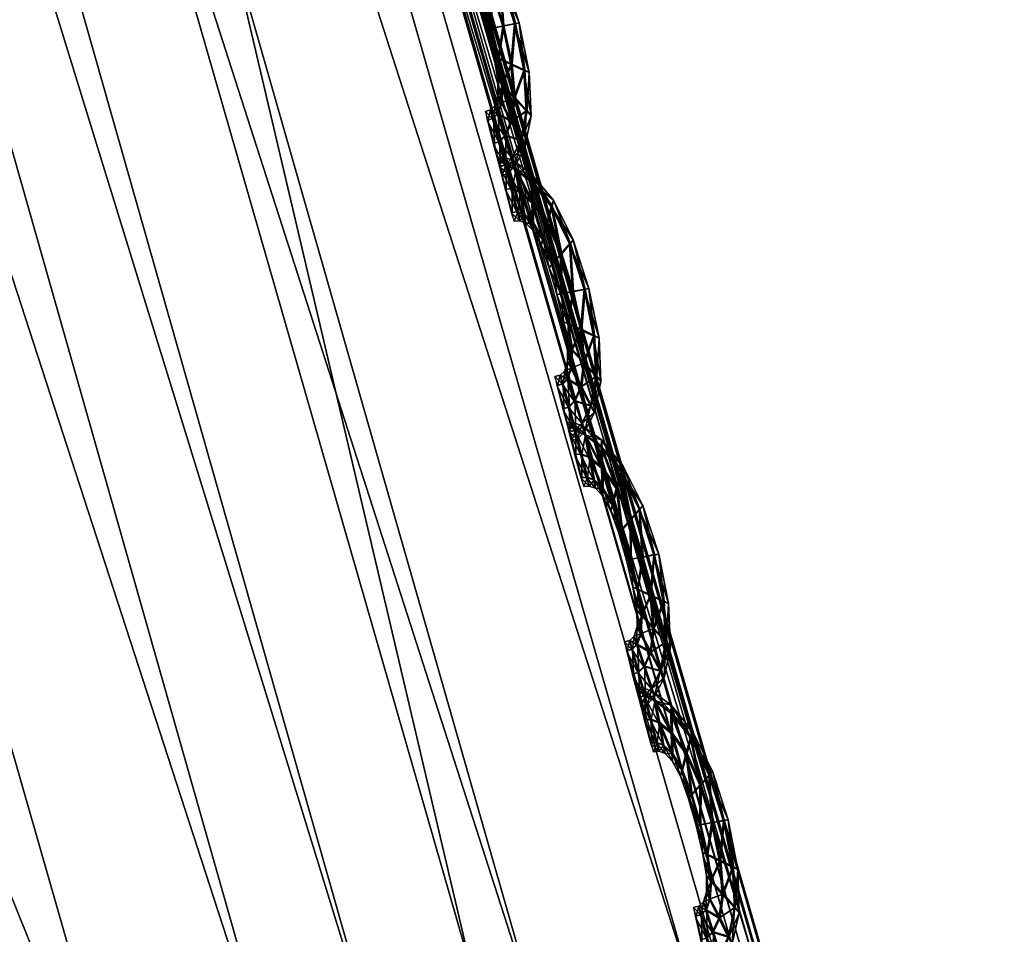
# Model space of a CAD drawing. Extents: x -7.4 to 7.4, y -11.5 to 9.8.
# Tile 439 of 469: x 6.925 to 7.135, y 3.594 to 3.788. Entities that reach past the tile are written whole.
import ezdxf

# ---------------------------------------------------------------- set-up
doc = ezdxf.new("R2010")
doc.units = 0
doc.header["$MEASUREMENT"] = 0
for name, color, linetype in [('A-FURN-3-ST', 150, 'Continuous'), ('A-FURN-3-ST-SEAM', 130, 'Continuous'), ('A-FURN-3-ST-SI', 160, 'Continuous')]:
    doc.layers.add(name, color=color, linetype=linetype)

msp = doc.modelspace()

# ---------------------------------------------------------------- meshes
at = {"layer": 'A-FURN-3-ST'}
mesh = msp.add_polyface(dxfattribs=at)
corners = [(5.54237, 6.88314, 1.00121), (5.99414, 6.19006, 1.00136), (5.78234, 6.18529, 0.61819), (5.34537, 6.87803, 0.61819), (6.39632, 5.42196, 1.00167), (6.17131, 5.41772, 0.61819), (6.74132, 4.55996, 1.00205), (6.50499, 4.5563, 0.61819), (7.02166, 3.58544, 1.00247), (6.77614, 3.58244, 0.61819), (7.22977, 2.47974, 1.00292), (6.97746, 2.47748, 0.61819), (1.9613, 4.55444, 0.55836), (1.95568, 5.41558, 0.55836), (2.64354, 5.41558, 0.55836), (2.68838, 4.55444, 0.55836), (1.94915, 6.18294, 0.55836), (2.59126, 6.18294, 0.55836), (2.53254, 6.87548, 0.55836), (1.98639, 2.47636, 0.55836), (1.96798, 3.58091, 0.55836), (2.72779, 3.58091, 0.55836), (2.77575, 2.47636, 0.55836), (5.63821, 5.41586, 0.56582), (5.28589, 6.18323, 0.56582), (4.78216, 5.41558, 0.55836), (4.50574, 6.18294, 0.55836), (5.94043, 4.55469, 0.56582), (5.01933, 4.55444, 0.55836), (4.89012, 6.87581, 0.56582), (4.19521, 6.87548, 0.55836), (6.18611, 3.58112, 0.56582), (5.21276, 3.58091, 0.55836), (6.36909, 2.47649, 0.56582), (5.36104, 2.47636, 0.55836), (3.92714, 3.58091, 0.55836), (3.81436, 4.55444, 0.55836), (4.02429, 2.47636, 0.55836), (3.67822, 5.41558, 0.55836), (3.5195, 6.18294, 0.55836), (3.34122, 6.87548, 0.55836)]
mesh.append_faces([[corners[k] for k in face] for face in [(0, 1, 2), (2, 3, 0), (1, 4, 5), (5, 2, 1), (4, 6, 7), (7, 5, 4), (6, 8, 9), (9, 7, 6), (8, 10, 11), (11, 9, 8), (2, 5, 23), (23, 24, 2), (24, 23, 25), (25, 26, 24), (23, 27, 28), (28, 25, 23), (5, 7, 27), (27, 23, 5), (29, 24, 26), (26, 30, 29), (3, 2, 24), (24, 29, 3), (7, 9, 31), (31, 27, 7), (27, 31, 32), (32, 28, 27), (31, 33, 34), (34, 32, 31), (9, 11, 33), (33, 31, 9), (28, 32, 35), (35, 36, 28), (32, 34, 37), (37, 35, 32), (26, 25, 38), (38, 39, 26), (25, 28, 36), (36, 38, 25), (30, 26, 39), (39, 40, 30)]])
mesh.append_faces([[corners[k] for k in face] for face in [(12, 13, 14), (14, 15, 12), (13, 16, 17), (17, 14, 13), (18, 17, 16), (19, 20, 21), (21, 22, 19), (20, 12, 15), (15, 21, 20), (21, 15, 36), (22, 21, 35), (14, 17, 39), (15, 14, 38), (17, 18, 40)]], dxfattribs={"vtx0": -1, "vtx1": -1, "vtx2": -1})
mesh.append_faces([[corners[k] for k in face] for face in [(36, 35, 21), (35, 37, 22), (39, 38, 14), (38, 36, 15), (40, 39, 17)]], dxfattribs={"vtx1": -1, "vtx2": -1})
mesh = msp.add_polyface(dxfattribs=at)
corners = [(6.45184, 5.42637, 17.6393), (6.79807, 4.56379, 17.6574), (6.79668, 4.56309, 17.65086), (6.45062, 5.42559, 17.63272), (6.45394, 5.42764, 17.65055), (6.8004, 4.56486, 17.66862), (7.07785, 3.58804, 17.67147), (7.0794, 3.58857, 17.67801), (6.9847, 3.54613, 17.73145), (6.7103, 4.51212, 17.71072), (6.67958, 4.4853, 17.80124), (7.00496, 3.55693, 17.71331), (6.72973, 4.52527, 17.69243), (6.37258, 5.36654, 17.69227), (6.34056, 5.33548, 17.78363), (6.39098, 5.38179, 17.67398), (6.75933, 4.54208, 17.69627), (6.41749, 5.40128, 17.67805), (6.78762, 4.55773, 17.69813), (6.44258, 5.41936, 17.68018), (7.03709, 3.57077, 17.71688), (7.06796, 3.58363, 17.71852), (6.79973, 4.56441, 17.68592), (6.45335, 5.42711, 17.66793), (7.08193, 3.58948, 17.66063), (6.8004, 4.56486, 17.64002), (6.79807, 4.56375, 17.64512), (7.0794, 3.58857, 17.66573), (5.7324, 4.35704, 18.28649), (6.31381, 4.37979, 18.18335), (5.98163, 5.21332, 18.16855), (5.97791, 3.41878, 18.30528), (7.08122, 3.58911, 17.70631), (7.08193, 3.58948, 17.68916), (6.45184, 5.42637, 17.62701), (6.45394, 5.42764, 17.62188), (6.58892, 4.43195, 17.99041), (6.24843, 5.27372, 17.97447), (6.58374, 3.43745, 18.20039), (6.95502, 3.52409, 17.82101)]
mesh.append_faces([[corners[k] for k in face] for face in [(0, 1, 2), (2, 3, 0), (4, 5, 1), (1, 0, 4), (6, 2, 1), (7, 1, 5), (8, 9, 10), (11, 12, 9), (9, 13, 14), (14, 10, 9), (12, 15, 13), (13, 9, 12), (16, 17, 15), (15, 12, 16), (18, 19, 17), (17, 16, 18), (20, 16, 12), (21, 18, 16), (22, 23, 19), (19, 18, 22), (5, 4, 23), (23, 22, 5), (24, 25, 26), (27, 26, 2), (28, 29, 30), (29, 28, 31), (32, 22, 18), (33, 5, 22), (34, 26, 25), (25, 35, 34), (3, 2, 26), (26, 34, 3), (29, 36, 37), (37, 30, 29), (37, 36, 10), (10, 14, 37), (36, 29, 38), (39, 10, 36)]])
mesh = msp.add_polyface(dxfattribs=at)
corners = [(6.79807, 4.56379, 17.6574), (7.0794, 3.58857, 17.67801), (7.07785, 3.58804, 17.67147), (7.28822, 2.48213, 17.70076), (7.2866, 2.48172, 17.69421), (7.08193, 3.58948, 17.68916), (7.29095, 2.48279, 17.71179), (6.8004, 4.56486, 17.66862), (7.41549, 1.23692, 17.70604), (7.29095, 2.48279, 17.68338), (7.28822, 2.48213, 17.68847), (7.41268, 1.23647, 17.71114), (7.33104, 1.22143, 17.75876), (7.20927, 2.45827, 17.73616), (7.18842, 2.45016, 17.75415), (6.9847, 3.54613, 17.73145), (6.95502, 3.52409, 17.82101), (7.15953, 2.43355, 17.84258), (7.00496, 3.55693, 17.71331), (7.24331, 2.4687, 17.73947), (7.03709, 3.57077, 17.71688), (6.72973, 4.52527, 17.69243), (6.75933, 4.54208, 17.69627), (7.06796, 3.58363, 17.71852), (7.27612, 2.47838, 17.74092), (7.36618, 1.22802, 17.76191), (7.40014, 1.23412, 17.7632), (6.79807, 4.56375, 17.64512), (7.0794, 3.58857, 17.66573), (7.08193, 3.58948, 17.66063), (6.79668, 4.56309, 17.65086), (7.4147, 1.23672, 17.75115), (7.29016, 2.4825, 17.72878), (7.41549, 1.23692, 17.73434), (7.08122, 3.58911, 17.70631), (6.78762, 4.55773, 17.69813), (6.79973, 4.56441, 17.68592), (7.41098, 1.23622, 17.71684), (7.41268, 1.23647, 17.72338), (6.86558, 3.4803, 18.00832), (7.07097, 2.40055, 18.02776)]
mesh.append_faces([[corners[k] for k in face] for face in [(0, 1, 2), (1, 3, 4), (4, 2, 1), (5, 6, 3), (3, 1, 5), (7, 5, 1), (8, 9, 10), (11, 10, 4), (12, 13, 14), (14, 15, 16), (16, 17, 14), (13, 18, 15), (15, 14, 13), (19, 20, 18), (18, 13, 19), (21, 18, 20), (22, 20, 23), (24, 23, 20), (20, 19, 24), (25, 19, 13), (26, 24, 19), (27, 28, 29), (28, 10, 9), (9, 29, 28), (2, 4, 10), (10, 28, 2), (30, 2, 28), (31, 32, 24), (33, 6, 32), (32, 34, 23), (23, 24, 32), (35, 23, 34), (36, 34, 5), (6, 5, 34), (34, 32, 6), (37, 4, 3), (38, 3, 6), (39, 40, 17), (17, 16, 39)]])
mesh = msp.add_polyface(dxfattribs=at)
corners = [(6.67958, 4.4853, 17.80124), (6.95502, 3.52409, 17.82101), (6.9847, 3.54613, 17.73145), (6.7103, 4.51212, 17.71072), (7.00496, 3.55693, 17.71331), (1.81614, 1.15452, 18.50362), (2.63459, 1.15452, 18.48129), (2.5653, 2.35222, 18.46285), (1.8776, -0.14338, 18.50985), (1.75749, 3.41611, 18.46338), (2.51734, 3.41611, 18.44041), (2.47789, 4.35379, 18.41637), (1.77593, 2.35222, 18.4857), (5.27766, -0.14338, 18.40234), (6.2829, -0.14293, 18.34951), (6.27099, 1.15576, 18.34198), (5.24909, 1.15452, 18.39515), (6.16078, 2.35424, 18.32502), (5.15055, 2.35222, 18.37723), (6.90353, 1.16466, 18.23564), (6.78414, 2.36829, 18.2186), (6.9137, -0.13967, 18.24374), (5.97791, 3.41878, 18.30528), (5.00227, 3.41611, 18.35533), (5.7324, 4.35704, 18.28649), (6.58374, 3.43745, 18.20039), (6.31381, 4.37979, 18.18335), (3.8138, 2.35222, 18.42348), (3.71665, 3.41611, 18.40089), (3.60387, 4.35379, 18.37781), (4.80883, 4.35379, 18.33388), (2.72118, -0.14338, 18.48772), (3.9664, -0.14338, 18.44877), (3.90098, 1.15452, 18.44197), (7.07097, 2.40055, 18.02776), (6.86558, 3.4803, 18.00832), (6.58892, 4.43195, 17.99041)]
mesh.append_faces([[corners[k] for k in face] for face in [(0, 1, 2), (3, 2, 4), (5, 6, 7), (6, 5, 8), (9, 10, 11), (12, 7, 10), (13, 14, 15), (15, 16, 13), (16, 15, 17), (17, 18, 16), (15, 19, 20), (20, 17, 15), (14, 21, 19), (19, 15, 14), (18, 17, 22), (22, 23, 18), (23, 22, 24), (22, 25, 26), (17, 20, 25), (25, 22, 17), (7, 27, 28), (28, 10, 7), (10, 28, 29), (28, 23, 30), (27, 18, 23), (23, 28, 27), (31, 32, 33), (33, 6, 31), (6, 33, 27), (27, 7, 6), (33, 16, 18), (18, 27, 33), (32, 13, 16), (16, 33, 32), (20, 34, 35), (35, 25, 20), (25, 35, 36), (36, 35, 1), (34, 20, 19)]])
at = {"layer": 'A-FURN-3-ST-SEAM'}
mesh = msp.add_polyface(dxfattribs=at)
corners = [(7.02364, 3.80471, 17.67033), (7.02751, 3.79676, 17.67052), (7.02565, 3.79457, 17.67181), (7.02815, 3.78658, 17.672), (7.02831, 3.79758, 17.66713), (7.02269, 3.80117, 17.67166), (7.0257, 3.78609, 17.67075), (7.03064, 3.78708, 17.67075), (7.03167, 3.78732, 17.66736), (7.02411, 3.80607, 17.66691), (7.01948, 3.80986, 17.67014), (7.02383, 3.79239, 17.6706), (7.02716, 3.7797, 17.67086), (7.02989, 3.77846, 17.67215), (7.03084, 3.78716, 17.66402), (7.02771, 3.7968, 17.66379), (7.01956, 3.80549, 17.67155), (7.02182, 3.79766, 17.67048), (7.02482, 3.78596, 17.66736), (7.02324, 3.79161, 17.66725), (7.03266, 3.77719, 17.67094), (7.03377, 3.77678, 17.66759), (7.03286, 3.77727, 17.66421), (7.02383, 3.80475, 17.6636), (7.01956, 3.81151, 17.66672), (7.016, 3.8125, 17.67003), (7.02154, 3.79639, 17.66717), (7.02625, 3.78024, 17.66748), (7.02795, 3.77422, 17.67094), (7.03052, 3.77138, 17.67227), (7.03012, 3.77855, 17.66291), (7.02839, 3.78666, 17.66276), (7.02589, 3.79466, 17.66257), (7.01687, 3.80772, 17.67143), (7.01972, 3.80113, 17.67041), (7.01984, 3.79952, 17.66706), (7.02403, 3.79247, 17.66387), (7.02585, 3.78617, 17.66402), (7.02197, 3.79775, 17.66375), (7.03313, 3.76858, 17.67109), (7.0342, 3.76755, 17.66774), (7.03333, 3.76862, 17.66436), (7.03076, 3.77146, 17.66303), (7.02296, 3.80125, 17.66242), (7.01968, 3.8099, 17.66341), (7.01576, 3.81431, 17.6666), (7.01386, 3.81332, 17.66999), (7.01987, 3.80121, 17.66367), (7.02736, 3.77978, 17.66413), (7.02708, 3.77529, 17.66756), (7.02779, 3.77031, 17.67101), (7.02985, 3.76631, 17.67235), (7.02815, 3.77426, 17.66421), (7.0135, 3.81522, 17.66656), (7.01509, 3.80838, 17.6714), (7.01782, 3.80294, 17.67033), (7.01825, 3.80117, 17.66702), (7.01802, 3.80298, 17.6636), (7.01984, 3.80558, 17.66227), (7.03199, 3.76236, 17.67117), (7.03286, 3.76091, 17.66782), (7.03215, 3.76244, 17.66444), (7.03012, 3.76639, 17.66311), (7.02799, 3.77035, 17.66428), (7.0162, 3.81254, 17.66329), (7.01406, 3.8134, 17.66326), (7.0122, 3.81514, 17.66653), (7.0126, 3.81328, 17.66995), (7.01715, 3.80776, 17.66219), (7.02712, 3.77183, 17.66763), (7.027, 3.76796, 17.67105), (7.02854, 3.7633, 17.67238), (7.01279, 3.81332, 17.66322), (7.01386, 3.80829, 17.6714), (7.01639, 3.80347, 17.67029), (7.01695, 3.80166, 17.66698), (7.01655, 3.80352, 17.66356), (7.03012, 3.75865, 17.6712), (7.0308, 3.75692, 17.66786), (7.03032, 3.75873, 17.66447), (7.02878, 3.76339, 17.66314), (7.0272, 3.76804, 17.66432), (7.02652, 3.76973, 17.66763), (7.01537, 3.80846, 17.66215), (7.0141, 3.80838, 17.66215), (7.02597, 3.76693, 17.67105), (7.02728, 3.76199, 17.67238), (7.01521, 3.80335, 17.67029), (7.01576, 3.8015, 17.66698), (7.01537, 3.80339, 17.66356), (7.02557, 3.76882, 17.66763), (7.02866, 3.75708, 17.6712), (7.02926, 3.75527, 17.6679), (7.02882, 3.75716, 17.66447), (7.02751, 3.76211, 17.66314), (7.02617, 3.76701, 17.66432), (7.02447, 3.76849, 17.66763), (7.02486, 3.7666, 17.67105), (7.02613, 3.76161, 17.67238), (7.02502, 3.76664, 17.66432), (7.02744, 3.75667, 17.6712), (7.02803, 3.75486, 17.6679), (7.02763, 3.75675, 17.66447), (7.02637, 3.7617, 17.66314)]
mesh.append_faces([[corners[k] for k in face] for face in [(2, 1, 0), (1, 2, 3), (0, 1, 4), (0, 5, 2), (6, 3, 2), (3, 7, 1), (8, 4, 1), (4, 9, 0), (5, 0, 10), (11, 2, 5), (3, 6, 12), (2, 11, 6), (7, 3, 13), (1, 7, 8), (4, 8, 14), (9, 4, 15), (10, 0, 9), (10, 16, 5), (5, 17, 11), (12, 6, 18), (12, 13, 3), (6, 11, 19), (13, 20, 7), (21, 8, 7), (22, 14, 8), (14, 15, 4), (15, 23, 9), (9, 24, 10), (16, 10, 25), (17, 5, 16), (11, 17, 26), (19, 18, 6), (18, 27, 12), (13, 12, 28), (26, 19, 11), (20, 13, 29), (7, 20, 21), (8, 21, 22), (14, 22, 30), (15, 14, 31), (23, 15, 32), (24, 9, 23), (25, 10, 24), (25, 33, 16), (16, 34, 17), (35, 26, 17), (18, 19, 36), (27, 18, 37), (28, 12, 27), (28, 29, 13), (19, 26, 38), (29, 39, 20), (40, 21, 20), (41, 22, 21), (42, 30, 22), (30, 31, 14), (31, 32, 15), (32, 43, 23), (23, 44, 24), (24, 45, 25), (33, 25, 46), (34, 16, 33), (17, 34, 35), (26, 35, 47), (38, 36, 19), (36, 37, 18), (37, 48, 27), (27, 49, 28), (29, 28, 50), (47, 38, 26), (39, 29, 51), (20, 39, 40), (21, 40, 41), (22, 41, 42), (30, 42, 52), (31, 30, 48), (32, 31, 37), (43, 32, 36), (44, 23, 43), (45, 24, 44), (25, 45, 53), (53, 46, 25), (46, 54, 33), (33, 55, 34), (56, 35, 34), (57, 47, 35), (36, 38, 43), (37, 36, 32), (48, 37, 31), (49, 27, 48), (50, 28, 49), (50, 51, 29), (38, 47, 58), (51, 59, 39), (60, 40, 39), (61, 41, 40), (62, 42, 41), (63, 52, 42), (52, 48, 30), (43, 58, 44), (44, 64, 45), (65, 53, 45), (46, 53, 66), (54, 46, 67), (55, 33, 54), (34, 55, 56), (35, 56, 57), (47, 57, 68), (58, 43, 38), (48, 52, 49), (49, 69, 50), (51, 50, 70), (68, 58, 47), (59, 51, 71), (39, 59, 60), (40, 60, 61), (41, 61, 62), (42, 62, 63), (52, 63, 69), (64, 44, 58), (45, 64, 65), (53, 65, 72), (72, 66, 53), (66, 67, 46), (67, 73, 54), (54, 74, 55), (56, 55, 74), (57, 56, 75), (68, 57, 76), (69, 49, 52), (70, 50, 69), (70, 71, 51), (58, 68, 64), (71, 77, 59), (78, 60, 59), (79, 61, 60), (80, 62, 61), (81, 63, 62), (82, 69, 63), (83, 65, 64), (84, 72, 65), (74, 54, 73), (74, 75, 56), (75, 76, 57), (76, 83, 68), (69, 82, 70), (71, 70, 85), (64, 68, 83), (77, 71, 86), (59, 77, 78), (60, 78, 79), (61, 79, 80), (62, 80, 81), (63, 81, 82), (65, 83, 84), (73, 87, 74), (75, 74, 87), (76, 75, 88), (83, 76, 89), (70, 82, 90), (90, 85, 70), (85, 86, 71), (86, 91, 77), (78, 77, 91), (79, 78, 92), (80, 79, 93), (81, 80, 94), (82, 81, 95), (89, 84, 83), (87, 88, 75), (88, 89, 76), (95, 90, 82), (85, 90, 96), (86, 85, 97), (91, 86, 98), (91, 92, 78), (92, 93, 79), (93, 94, 80), (94, 95, 81), (90, 95, 99), (99, 96, 90), (96, 97, 85), (97, 98, 86), (98, 100, 91), (92, 91, 100), (93, 92, 101), (94, 93, 102), (95, 94, 103), (103, 99, 95), (100, 101, 92), (101, 102, 93), (102, 103, 94)]])
mesh = msp.add_polyface(dxfattribs=at)
corners = [(7.03844, 3.74831, 17.67151), (7.04231, 3.74031, 17.6717), (7.04046, 3.73817, 17.67303), (7.04295, 3.73018, 17.67318), (7.04311, 3.74118, 17.66835), (7.03749, 3.74476, 17.67284), (7.04049, 3.72968, 17.67193), (7.04544, 3.73067, 17.67193), (7.04647, 3.73088, 17.66858), (7.03891, 3.74962, 17.66812), (7.03428, 3.75346, 17.67132), (7.03863, 3.73603, 17.67178), (7.04196, 3.72334, 17.67204), (7.04469, 3.72202, 17.67333), (7.04564, 3.73071, 17.66519), (7.04252, 3.7404, 17.66497), (7.03436, 3.74909, 17.67273), (7.03662, 3.74126, 17.67166), (7.03962, 3.72956, 17.66854), (7.03804, 3.73525, 17.66843), (7.04746, 3.72079, 17.67212), (7.04861, 3.72033, 17.66877), (7.04766, 3.72087, 17.66539), (7.03863, 3.74835, 17.66478), (7.03436, 3.7551, 17.66793), (7.0308, 3.75613, 17.6712), (7.03634, 3.73998, 17.66835), (7.04105, 3.72383, 17.66866), (7.04275, 3.71782, 17.67212), (7.04532, 3.71497, 17.67345), (7.04493, 3.72215, 17.66409), (7.04319, 3.73026, 17.66394), (7.04069, 3.73825, 17.66375), (7.03167, 3.75131, 17.67261), (7.03448, 3.74476, 17.67158), (7.03464, 3.74316, 17.66828), (7.03883, 3.73607, 17.66504), (7.04065, 3.72976, 17.66519), (7.03677, 3.74134, 17.66493), (7.04794, 3.71213, 17.67227), (7.049, 3.7111, 17.66892), (7.04813, 3.71221, 17.66554), (7.04556, 3.71506, 17.66421), (7.03776, 3.74484, 17.6636), (7.03448, 3.7535, 17.66459), (7.03052, 3.75795, 17.66778), (7.02866, 3.75696, 17.67117), (7.03468, 3.74481, 17.66485), (7.04216, 3.72338, 17.66531), (7.04188, 3.71889, 17.66873), (7.04259, 3.7139, 17.67219), (7.04465, 3.70991, 17.67353), (7.04295, 3.71786, 17.66539), (7.02827, 3.75885, 17.66774), (7.02989, 3.75201, 17.67258), (7.03262, 3.74654, 17.67151), (7.03305, 3.74476, 17.6682), (7.03282, 3.74662, 17.66478), (7.03464, 3.74917, 17.66345), (7.04679, 3.70595, 17.67235), (7.04766, 3.70451, 17.669), (7.04695, 3.70603, 17.66561), (7.04493, 3.71003, 17.66428), (7.04279, 3.71399, 17.66546), (7.03099, 3.75618, 17.66447), (7.02886, 3.757, 17.66444), (7.027, 3.75877, 17.66771), (7.02736, 3.75688, 17.67117), (7.03194, 3.7514, 17.66337), (7.04192, 3.71543, 17.66881), (7.0418, 3.7116, 17.67223), (7.04334, 3.7069, 17.67356), (7.02755, 3.75692, 17.66444), (7.02866, 3.75193, 17.67258), (7.03115, 3.74711, 17.67151), (7.03175, 3.74526, 17.6682), (7.03135, 3.74715, 17.66474), (7.04493, 3.70224, 17.67238), (7.0456, 3.70055, 17.66908), (7.04512, 3.70233, 17.66565), (7.04358, 3.70702, 17.66432), (7.042, 3.71164, 17.6655), (7.04132, 3.71337, 17.66881), (7.03012, 3.7521, 17.66333), (7.0289, 3.75197, 17.66333), (7.04077, 3.71057, 17.67223), (7.04208, 3.70562, 17.67356), (7.02997, 3.74699, 17.67147), (7.03056, 3.74513, 17.66816), (7.03017, 3.74703, 17.66474), (7.04038, 3.71242, 17.66885), (7.04342, 3.70072, 17.67242), (7.04401, 3.69891, 17.66908), (7.04362, 3.70076, 17.66569), (7.04231, 3.7057, 17.66432), (7.04097, 3.71061, 17.6655), (7.03923, 3.71213, 17.66885), (7.03962, 3.71024, 17.67223), (7.04089, 3.70525, 17.67356), (7.03982, 3.71028, 17.6655), (7.04224, 3.70031, 17.67242), (7.04283, 3.69849, 17.66908), (7.04243, 3.70039, 17.66569), (7.04117, 3.70533, 17.66432)]
mesh.append_faces([[corners[k] for k in face] for face in [(2, 1, 0), (1, 2, 3), (0, 1, 4), (0, 5, 2), (6, 3, 2), (3, 7, 1), (8, 4, 1), (4, 9, 0), (5, 0, 10), (11, 2, 5), (3, 6, 12), (2, 11, 6), (7, 3, 13), (1, 7, 8), (4, 8, 14), (9, 4, 15), (10, 0, 9), (10, 16, 5), (5, 17, 11), (12, 6, 18), (12, 13, 3), (6, 11, 19), (13, 20, 7), (21, 8, 7), (22, 14, 8), (14, 15, 4), (15, 23, 9), (9, 24, 10), (16, 10, 25), (17, 5, 16), (11, 17, 26), (19, 18, 6), (18, 27, 12), (13, 12, 28), (26, 19, 11), (20, 13, 29), (7, 20, 21), (8, 21, 22), (14, 22, 30), (15, 14, 31), (23, 15, 32), (24, 9, 23), (25, 10, 24), (25, 33, 16), (16, 34, 17), (35, 26, 17), (18, 19, 36), (27, 18, 37), (28, 12, 27), (28, 29, 13), (19, 26, 38), (29, 39, 20), (40, 21, 20), (41, 22, 21), (42, 30, 22), (30, 31, 14), (31, 32, 15), (32, 43, 23), (23, 44, 24), (24, 45, 25), (33, 25, 46), (34, 16, 33), (17, 34, 35), (26, 35, 47), (38, 36, 19), (36, 37, 18), (37, 48, 27), (27, 49, 28), (29, 28, 50), (47, 38, 26), (39, 29, 51), (20, 39, 40), (21, 40, 41), (22, 41, 42), (30, 42, 52), (31, 30, 48), (32, 31, 37), (43, 32, 36), (44, 23, 43), (45, 24, 44), (25, 45, 53), (53, 46, 25), (46, 54, 33), (33, 55, 34), (56, 35, 34), (57, 47, 35), (36, 38, 43), (37, 36, 32), (48, 37, 31), (49, 27, 48), (50, 28, 49), (50, 51, 29), (38, 47, 58), (51, 59, 39), (60, 40, 39), (61, 41, 40), (62, 42, 41), (63, 52, 42), (52, 48, 30), (43, 58, 44), (44, 64, 45), (65, 53, 45), (46, 53, 66), (54, 46, 67), (55, 33, 54), (34, 55, 56), (35, 56, 57), (47, 57, 68), (58, 43, 38), (48, 52, 49), (49, 69, 50), (51, 50, 70), (68, 58, 47), (59, 51, 71), (39, 59, 60), (40, 60, 61), (41, 61, 62), (42, 62, 63), (52, 63, 69), (64, 44, 58), (45, 64, 65), (53, 65, 72), (72, 66, 53), (66, 67, 46), (67, 73, 54), (54, 74, 55), (56, 55, 74), (57, 56, 75), (68, 57, 76), (69, 49, 52), (70, 50, 69), (70, 71, 51), (58, 68, 64), (71, 77, 59), (78, 60, 59), (79, 61, 60), (80, 62, 61), (81, 63, 62), (82, 69, 63), (83, 65, 64), (84, 72, 65), (74, 54, 73), (74, 75, 56), (75, 76, 57), (76, 83, 68), (69, 82, 70), (71, 70, 85), (64, 68, 83), (77, 71, 86), (59, 77, 78), (60, 78, 79), (61, 79, 80), (62, 80, 81), (63, 81, 82), (65, 83, 84), (73, 87, 74), (75, 74, 87), (76, 75, 88), (83, 76, 89), (70, 82, 90), (90, 85, 70), (85, 86, 71), (86, 91, 77), (78, 77, 91), (79, 78, 92), (80, 79, 93), (81, 80, 94), (82, 81, 95), (89, 84, 83), (87, 88, 75), (88, 89, 76), (95, 90, 82), (85, 90, 96), (86, 85, 97), (91, 86, 98), (91, 92, 78), (92, 93, 79), (93, 94, 80), (94, 95, 81), (90, 95, 99), (99, 96, 90), (96, 97, 85), (97, 98, 86), (98, 100, 91), (92, 91, 100), (93, 92, 101), (94, 93, 102), (95, 94, 103), (103, 99, 95), (100, 101, 92), (101, 102, 93), (102, 103, 94)]])
mesh = msp.add_polyface(dxfattribs=at)
corners = [(7.05328, 3.6919, 17.67269), (7.05716, 3.68391, 17.67292), (7.05526, 3.68173, 17.67421), (7.05775, 3.67377, 17.67436), (7.05791, 3.68473, 17.66953), (7.05229, 3.68836, 17.67402), (7.05529, 3.67332, 17.67311), (7.06028, 3.67423, 17.67311), (7.06131, 3.67443, 17.66976), (7.05371, 3.69322, 17.6693), (7.04908, 3.69705, 17.6725), (7.05343, 3.67962, 17.67299), (7.05676, 3.66693, 17.67322), (7.05949, 3.66562, 17.67451), (7.06044, 3.67431, 17.66638), (7.05731, 3.68395, 17.66618), (7.04916, 3.69269, 17.67391), (7.05138, 3.6849, 17.67288), (7.05442, 3.67316, 17.66972), (7.05284, 3.67884, 17.66965), (7.06226, 3.66434, 17.6733), (7.06341, 3.66393, 17.66995), (7.06246, 3.66442, 17.66656), (7.05343, 3.69194, 17.66596), (7.04916, 3.6987, 17.66911), (7.0456, 3.69973, 17.67238), (7.05114, 3.68358, 17.66953), (7.05581, 3.66743, 17.66984), (7.05755, 3.66141, 17.67333), (7.06012, 3.65857, 17.67463), (7.05973, 3.6657, 17.66527), (7.05799, 3.67386, 17.66512), (7.05549, 3.68181, 17.66493), (7.04647, 3.69495, 17.67383), (7.04928, 3.68836, 17.67276), (7.04944, 3.68675, 17.66946), (7.05363, 3.67967, 17.66626), (7.05545, 3.67336, 17.66638), (7.05158, 3.68494, 17.66611), (7.06274, 3.65573, 17.67345), (7.0638, 3.6547, 17.6701), (7.06293, 3.65581, 17.66672), (7.06036, 3.65865, 17.66539), (7.05256, 3.68844, 17.66478), (7.04928, 3.69709, 17.66577), (7.04532, 3.70154, 17.66896), (7.04346, 3.7006, 17.67235), (7.04948, 3.6884, 17.66603), (7.05696, 3.66698, 17.66649), (7.05668, 3.66253, 17.66991), (7.05739, 3.6575, 17.67337), (7.05945, 3.6535, 17.6747), (7.05775, 3.6615, 17.6666), (7.04306, 3.70245, 17.66892), (7.04465, 3.69565, 17.67379), (7.04742, 3.69017, 17.67269), (7.04786, 3.6884, 17.66938), (7.04762, 3.69021, 17.66596), (7.04944, 3.69277, 17.66466), (7.06159, 3.64955, 17.67353), (7.06246, 3.64811, 17.67022), (7.06175, 3.64963, 17.66679), (7.05969, 3.65363, 17.66546), (7.05759, 3.65758, 17.66664), (7.04576, 3.69977, 17.66565), (7.04366, 3.70064, 17.66561), (7.04176, 3.70241, 17.66892), (7.04216, 3.70051, 17.67235), (7.04671, 3.69499, 17.66455), (7.05672, 3.65902, 17.66999), (7.0566, 3.65519, 17.67341), (7.05814, 3.65054, 17.67474), (7.04235, 3.70055, 17.66561), (7.04342, 3.69557, 17.67375), (7.04596, 3.69071, 17.67269), (7.04651, 3.68889, 17.66938), (7.04615, 3.69075, 17.66596), (7.05973, 3.64588, 17.67356), (7.0604, 3.64415, 17.67025), (7.05993, 3.64596, 17.66683), (7.05838, 3.65062, 17.6655), (7.0568, 3.65528, 17.66668), (7.05608, 3.65696, 17.67003), (7.04493, 3.69569, 17.66451), (7.0437, 3.69561, 17.66451), (7.05557, 3.65416, 17.67341), (7.05688, 3.64926, 17.67478), (7.04477, 3.69063, 17.67265), (7.04536, 3.68877, 17.66938), (7.04496, 3.69067, 17.66592), (7.05513, 3.65606, 17.67003), (7.05822, 3.64431, 17.6736), (7.05882, 3.6425, 17.67025), (7.05842, 3.6444, 17.66687), (7.05711, 3.64934, 17.6655), (7.05573, 3.65425, 17.66668), (7.05403, 3.65577, 17.67003), (7.05442, 3.65387, 17.67341), (7.05569, 3.64889, 17.67478), (7.05462, 3.65391, 17.66668), (7.05703, 3.64394, 17.6736), (7.05763, 3.64209, 17.67025), (7.05723, 3.64399, 17.66687), (7.05597, 3.64897, 17.6655)]
mesh.append_faces([[corners[k] for k in face] for face in [(2, 1, 0), (1, 2, 3), (0, 1, 4), (0, 5, 2), (6, 3, 2), (3, 7, 1), (8, 4, 1), (4, 9, 0), (5, 0, 10), (11, 2, 5), (3, 6, 12), (2, 11, 6), (7, 3, 13), (1, 7, 8), (4, 8, 14), (9, 4, 15), (10, 0, 9), (10, 16, 5), (5, 17, 11), (12, 6, 18), (12, 13, 3), (6, 11, 19), (13, 20, 7), (21, 8, 7), (22, 14, 8), (14, 15, 4), (15, 23, 9), (9, 24, 10), (16, 10, 25), (17, 5, 16), (11, 17, 26), (19, 18, 6), (18, 27, 12), (13, 12, 28), (26, 19, 11), (20, 13, 29), (7, 20, 21), (8, 21, 22), (14, 22, 30), (15, 14, 31), (23, 15, 32), (24, 9, 23), (25, 10, 24), (25, 33, 16), (16, 34, 17), (35, 26, 17), (18, 19, 36), (27, 18, 37), (28, 12, 27), (28, 29, 13), (19, 26, 38), (29, 39, 20), (40, 21, 20), (41, 22, 21), (42, 30, 22), (30, 31, 14), (31, 32, 15), (32, 43, 23), (23, 44, 24), (24, 45, 25), (33, 25, 46), (34, 16, 33), (17, 34, 35), (26, 35, 47), (38, 36, 19), (36, 37, 18), (37, 48, 27), (27, 49, 28), (29, 28, 50), (47, 38, 26), (39, 29, 51), (20, 39, 40), (21, 40, 41), (22, 41, 42), (30, 42, 52), (31, 30, 48), (32, 31, 37), (43, 32, 36), (44, 23, 43), (45, 24, 44), (25, 45, 53), (53, 46, 25), (46, 54, 33), (33, 55, 34), (56, 35, 34), (57, 47, 35), (36, 38, 43), (37, 36, 32), (48, 37, 31), (49, 27, 48), (50, 28, 49), (50, 51, 29), (38, 47, 58), (51, 59, 39), (60, 40, 39), (61, 41, 40), (62, 42, 41), (63, 52, 42), (52, 48, 30), (43, 58, 44), (44, 64, 45), (65, 53, 45), (46, 53, 66), (54, 46, 67), (55, 33, 54), (34, 55, 56), (35, 56, 57), (47, 57, 68), (58, 43, 38), (48, 52, 49), (49, 69, 50), (51, 50, 70), (68, 58, 47), (59, 51, 71), (39, 59, 60), (40, 60, 61), (41, 61, 62), (42, 62, 63), (52, 63, 69), (64, 44, 58), (45, 64, 65), (53, 65, 72), (72, 66, 53), (66, 67, 46), (67, 73, 54), (54, 74, 55), (56, 55, 74), (57, 56, 75), (68, 57, 76), (69, 49, 52), (70, 50, 69), (70, 71, 51), (58, 68, 64), (71, 77, 59), (78, 60, 59), (79, 61, 60), (80, 62, 61), (81, 63, 62), (82, 69, 63), (83, 65, 64), (84, 72, 65), (74, 54, 73), (74, 75, 56), (75, 76, 57), (76, 83, 68), (69, 82, 70), (71, 70, 85), (64, 68, 83), (77, 71, 86), (59, 77, 78), (60, 78, 79), (61, 79, 80), (62, 80, 81), (63, 81, 82), (65, 83, 84), (73, 87, 74), (75, 74, 87), (76, 75, 88), (83, 76, 89), (70, 82, 90), (90, 85, 70), (85, 86, 71), (86, 91, 77), (78, 77, 91), (79, 78, 92), (80, 79, 93), (81, 80, 94), (82, 81, 95), (89, 84, 83), (87, 88, 75), (88, 89, 76), (95, 90, 82), (85, 90, 96), (86, 85, 97), (91, 86, 98), (91, 92, 78), (92, 93, 79), (93, 94, 80), (94, 95, 81), (90, 95, 99), (99, 96, 90), (96, 97, 85), (97, 98, 86), (98, 100, 91), (92, 91, 100), (93, 92, 101), (94, 93, 102), (95, 94, 103), (103, 99, 95), (100, 101, 92), (101, 102, 93), (102, 103, 94)]])
mesh = msp.add_polyface(dxfattribs=at)
corners = [(7.06808, 3.63546, 17.67387), (7.07195, 3.62747, 17.6741), (7.07006, 3.62532, 17.67539), (7.07251, 3.61733, 17.67558), (7.07275, 3.62829, 17.67071), (7.06709, 3.63196, 17.67524), (7.07006, 3.61692, 17.67428), (7.07504, 3.61778, 17.67432), (7.07607, 3.61799, 17.67094), (7.06851, 3.63682, 17.67048), (7.06388, 3.64065, 17.67371), (7.06823, 3.62322, 17.67417), (7.07156, 3.61053, 17.6744), (7.07421, 3.60921, 17.67573), (7.07524, 3.61786, 17.66759), (7.07211, 3.62755, 17.66736), (7.06396, 3.63632, 17.67508), (7.06618, 3.62849, 17.67406), (7.06923, 3.61675, 17.67094), (7.06764, 3.62244, 17.67083), (7.07698, 3.60789, 17.67448), (7.07809, 3.60744, 17.67113), (7.07718, 3.60798, 17.66774), (7.06823, 3.6355, 17.66713), (7.06396, 3.6423, 17.67029), (7.06036, 3.64333, 17.6736), (7.06594, 3.62722, 17.67071), (7.07061, 3.61102, 17.67101), (7.07231, 3.60501, 17.67451), (7.0748, 3.60213, 17.67585), (7.07449, 3.6093, 17.66645), (7.07279, 3.61741, 17.6663), (7.07029, 3.6254, 17.66615), (7.06127, 3.63855, 17.67501), (7.06408, 3.63196, 17.67394), (7.06424, 3.63035, 17.67063), (7.06843, 3.62326, 17.66744), (7.07025, 3.61696, 17.66756), (7.06638, 3.62854, 17.66733), (7.07738, 3.59928, 17.67463), (7.0784, 3.59821, 17.67128), (7.07753, 3.59932, 17.6679), (7.07504, 3.60221, 17.66656), (7.06736, 3.63204, 17.66596), (7.06408, 3.64069, 17.66698), (7.06012, 3.64514, 17.67018), (7.05822, 3.64423, 17.67353), (7.06428, 3.63204, 17.66721), (7.07172, 3.61057, 17.66767), (7.07144, 3.60612, 17.67113), (7.07211, 3.6011, 17.67455), (7.07405, 3.59706, 17.67592), (7.07251, 3.60509, 17.66778), (7.05787, 3.64609, 17.6701), (7.05945, 3.63929, 17.67497), (7.06222, 3.63381, 17.67391), (7.06266, 3.63204, 17.6706), (7.06238, 3.63385, 17.66717), (7.0642, 3.63636, 17.66584), (7.07607, 3.59306, 17.6747), (7.07694, 3.59162, 17.6714), (7.07627, 3.59314, 17.66797), (7.07433, 3.59718, 17.66664), (7.07227, 3.60118, 17.66782), (7.06056, 3.64337, 17.66683), (7.05842, 3.64428, 17.66679), (7.05656, 3.64605, 17.6701), (7.05696, 3.64415, 17.67353), (7.06151, 3.63863, 17.66573), (7.07144, 3.60262, 17.67117), (7.07128, 3.59879, 17.67459), (7.07267, 3.59409, 17.67596), (7.05716, 3.64419, 17.66679), (7.05822, 3.63921, 17.67493), (7.06076, 3.63435, 17.67387), (7.06131, 3.63253, 17.67056), (7.06096, 3.63439, 17.66713), (7.07417, 3.58939, 17.67478), (7.0748, 3.58767, 17.67143), (7.07437, 3.58948, 17.66805), (7.07294, 3.59418, 17.66668), (7.07144, 3.59887, 17.66786), (7.07081, 3.60056, 17.6712), (7.05973, 3.63933, 17.66569), (7.0585, 3.63925, 17.66569), (7.07021, 3.59776, 17.67459), (7.0714, 3.59282, 17.67596), (7.05957, 3.63426, 17.67387), (7.06016, 3.63241, 17.67056), (7.05977, 3.63431, 17.66713), (7.06986, 3.59965, 17.6712), (7.07263, 3.58787, 17.67478), (7.07318, 3.58606, 17.67143), (7.07283, 3.58795, 17.66805), (7.07164, 3.5929, 17.66668), (7.07041, 3.59784, 17.66786), (7.06871, 3.59937, 17.6712), (7.06907, 3.59747, 17.67459), (7.07021, 3.59244, 17.67596), (7.06926, 3.59751, 17.66786), (7.07144, 3.58746, 17.67478), (7.072, 3.58565, 17.67143), (7.07164, 3.58754, 17.66805), (7.07049, 3.59253, 17.66668)]
mesh.append_faces([[corners[k] for k in face] for face in [(2, 1, 0), (1, 2, 3), (0, 1, 4), (0, 5, 2), (6, 3, 2), (3, 7, 1), (8, 4, 1), (4, 9, 0), (5, 0, 10), (11, 2, 5), (3, 6, 12), (2, 11, 6), (7, 3, 13), (1, 7, 8), (4, 8, 14), (9, 4, 15), (10, 0, 9), (10, 16, 5), (5, 17, 11), (12, 6, 18), (12, 13, 3), (6, 11, 19), (13, 20, 7), (21, 8, 7), (22, 14, 8), (14, 15, 4), (15, 23, 9), (9, 24, 10), (16, 10, 25), (17, 5, 16), (11, 17, 26), (19, 18, 6), (18, 27, 12), (13, 12, 28), (26, 19, 11), (20, 13, 29), (7, 20, 21), (8, 21, 22), (14, 22, 30), (15, 14, 31), (23, 15, 32), (24, 9, 23), (25, 10, 24), (25, 33, 16), (16, 34, 17), (35, 26, 17), (18, 19, 36), (27, 18, 37), (28, 12, 27), (28, 29, 13), (19, 26, 38), (29, 39, 20), (40, 21, 20), (41, 22, 21), (42, 30, 22), (30, 31, 14), (31, 32, 15), (32, 43, 23), (23, 44, 24), (24, 45, 25), (33, 25, 46), (34, 16, 33), (17, 34, 35), (26, 35, 47), (38, 36, 19), (36, 37, 18), (37, 48, 27), (27, 49, 28), (29, 28, 50), (47, 38, 26), (39, 29, 51), (20, 39, 40), (21, 40, 41), (22, 41, 42), (30, 42, 52), (31, 30, 48), (32, 31, 37), (43, 32, 36), (44, 23, 43), (45, 24, 44), (25, 45, 53), (53, 46, 25), (46, 54, 33), (33, 55, 34), (56, 35, 34), (57, 47, 35), (36, 38, 43), (37, 36, 32), (48, 37, 31), (49, 27, 48), (50, 28, 49), (50, 51, 29), (38, 47, 58), (51, 59, 39), (60, 40, 39), (61, 41, 40), (62, 42, 41), (63, 52, 42), (52, 48, 30), (43, 58, 44), (44, 64, 45), (65, 53, 45), (46, 53, 66), (54, 46, 67), (55, 33, 54), (34, 55, 56), (35, 56, 57), (47, 57, 68), (58, 43, 38), (48, 52, 49), (49, 69, 50), (51, 50, 70), (68, 58, 47), (59, 51, 71), (39, 59, 60), (40, 60, 61), (41, 61, 62), (42, 62, 63), (52, 63, 69), (64, 44, 58), (45, 64, 65), (53, 65, 72), (72, 66, 53), (66, 67, 46), (67, 73, 54), (54, 74, 55), (56, 55, 74), (57, 56, 75), (68, 57, 76), (69, 49, 52), (70, 50, 69), (70, 71, 51), (58, 68, 64), (71, 77, 59), (78, 60, 59), (79, 61, 60), (80, 62, 61), (81, 63, 62), (82, 69, 63), (83, 65, 64), (84, 72, 65), (74, 54, 73), (74, 75, 56), (75, 76, 57), (76, 83, 68), (69, 82, 70), (71, 70, 85), (64, 68, 83), (77, 71, 86), (59, 77, 78), (60, 78, 79), (61, 79, 80), (62, 80, 81), (63, 81, 82), (65, 83, 84), (73, 87, 74), (75, 74, 87), (76, 75, 88), (83, 76, 89), (70, 82, 90), (90, 85, 70), (85, 86, 71), (86, 91, 77), (78, 77, 91), (79, 78, 92), (80, 79, 93), (81, 80, 94), (82, 81, 95), (89, 84, 83), (87, 88, 75), (88, 89, 76), (95, 90, 82), (85, 90, 96), (86, 85, 97), (91, 86, 98), (91, 92, 78), (92, 93, 79), (93, 94, 80), (94, 95, 81), (90, 95, 99), (99, 96, 90), (96, 97, 85), (97, 98, 86), (98, 100, 91), (92, 91, 100), (93, 92, 101), (94, 93, 102), (95, 94, 103), (103, 99, 95), (100, 101, 92), (101, 102, 93), (102, 103, 94)]])
at = {"layer": 'A-FURN-3-ST-SI'}
mesh = msp.add_polyface(dxfattribs=at)
corners = [(6.45394, 5.42764, 17.62188), (6.8004, 4.56486, 17.64002), (6.80151, 4.5654, 17.37185), (6.45489, 5.42822, 17.35409), (6.80167, 4.56548, 11.48407), (6.45504, 5.42835, 11.46894), (7.08193, 3.58948, 17.66063), (7.29095, 2.48279, 17.68338), (7.29222, 2.48312, 17.4143), (7.08311, 3.58989, 17.39201), (7.08331, 3.58998, 11.50123), (7.29238, 2.48316, 11.5202), (7.4168, 1.23713, 17.43647), (7.41549, 1.23692, 17.70604), (7.4261, -0.11318, 17.71734), (7.417, 1.23713, 11.53907), (7.4276, -0.11309, 11.5485), (6.80044, 4.56524, 7.24937), (6.45382, 5.42806, 7.24032), (6.79186, 4.56363, 2.97067), (6.44523, 5.42621, 2.96767), (7.29115, 2.48304, 7.27105), (7.08208, 3.58977, 7.25968), (7.0735, 3.58845, 2.97413), (7.2826, 2.48205, 2.9779), (7.41577, 1.23705, 7.28239), (7.40718, 1.23643, 2.9817), (6.74132, 4.55996, 1.00205), (6.39632, 5.42196, 1.00167), (7.22977, 2.47974, 1.00292), (7.02166, 3.58544, 1.00247), (7.35379, 1.23499, 1.00342)]
mesh.append_faces([[corners[k] for k in face] for face in [(0, 1, 2), (2, 3, 0), (3, 2, 4), (4, 5, 3), (6, 7, 8), (8, 9, 6), (1, 6, 9), (9, 2, 1), (2, 9, 10), (10, 4, 2), (9, 8, 11), (11, 10, 9), (12, 13, 14), (7, 13, 12), (12, 8, 7), (8, 12, 15), (15, 11, 8), (16, 15, 12), (5, 4, 17), (17, 18, 5), (17, 19, 20), (20, 18, 17), (10, 11, 21), (21, 22, 10), (4, 10, 22), (22, 17, 4), (22, 23, 19), (19, 17, 22), (21, 24, 23), (23, 22, 21), (25, 15, 16), (11, 15, 25), (25, 21, 11), (25, 26, 24), (24, 21, 25), (20, 19, 27), (27, 28, 20), (24, 29, 30), (30, 23, 24), (19, 23, 30), (30, 27, 19), (26, 31, 29), (29, 24, 26)]])

doc.saveas('drawing.dxf')
